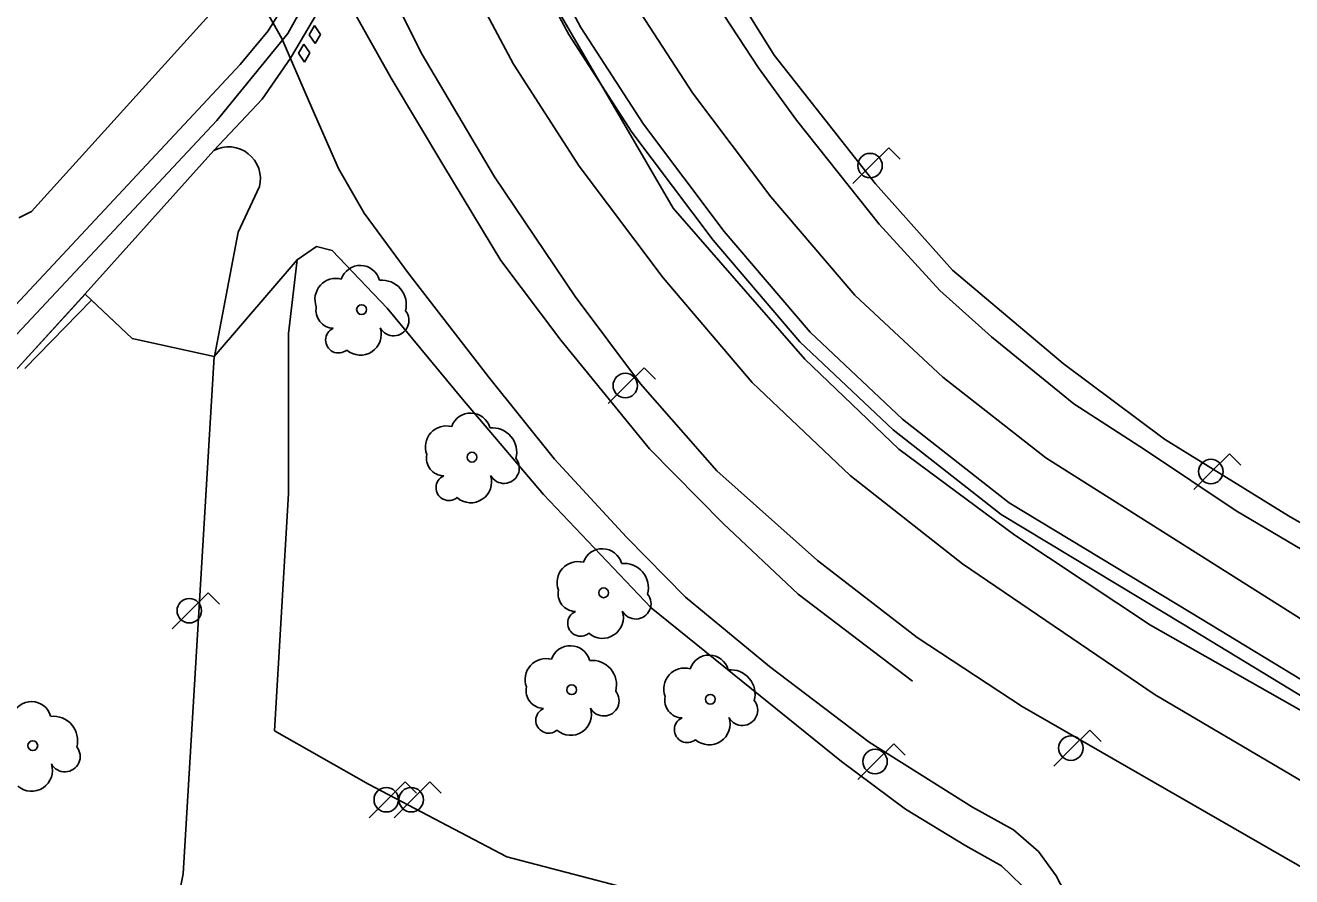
# Model space of a CAD drawing. Extents: x 282771 to 285132, y 4823109 to 4825496.
# Drawn here: x 283637.2 to 283703.1, y 4824112.8 to 4824157.1 of the extents above; entities that cross this region are included whole.
import ezdxf

# ---------------------------------------------------------------- set-up
doc = ezdxf.new("R2010")
doc.units = 0
for name, color, linetype in [('ACERA-BORDILLO', 7, 'Continuous'), ('ACERA-INTERIOR', 7, 'Continuous'), ('ARBOL', 7, 'Continuous'), ('BORDILLO', 7, 'Continuous'), ('CALLE-EJE', 7, 'Continuous'), ('CARRIL-BICI-AREA', 7, 'Continuous'), ('CARRIL-BICI-EJE', 7, 'Continuous'), ('FAROLA', 7, 'Continuous'), ('PARQUE-JARDIN-AREA', 7, 'Continuous'), ('PASO-PEATONES', 7, 'Continuous'), ('SENAL-VIARIA', 7, 'Continuous'), ('ZONA-VERDE', 7, 'Continuous')]:
    doc.layers.add(name, color=color, linetype=linetype)

msp = doc.modelspace()

# ---------------------------------------------------------------- linework, layer by layer
at = {"layer": 'ACERA-BORDILLO'}
msp.add_lwpolyline([(283636.498, 4824169.805), (283637.19, 4824169.537), (283638.797, 4824168.555), (283642.747, 4824165.629), (283645.47, 4824163.151), (283647.501, 4824161.074), (283649.108, 4824158.975), (283650.537, 4824156.452), (283651.971, 4824153.107), (283653.489, 4824149.669), (283654.828, 4824147.346), (283657.149, 4824144.176), (283661.301, 4824138.817), (283664.738, 4824134.529), (283668.487, 4824130.465), (283671.565, 4824127.342), (283675.939, 4824123.725), (283681.117, 4824119.783), (283686.509, 4824116.39), (283688.639, 4824115.215), (283689.944, 4824114.084), (283690.857, 4824112.823), (283691.683, 4824111.257)], dxfattribs=at)
at = {"layer": 'ACERA-INTERIOR'}
for points in [[(283712.572, 4824126.073), (283702.962, 4824131.577), (283696.517, 4824135.57), (283691.229, 4824139.515), (283685.468, 4824144.381), (283681.464, 4824148.874), (283676.174, 4824155.583), (283672.325, 4824161.773), (283669.281, 4824167.264), (283670.532, 4824167.784), (283669.54, 4824169.816), (283668.577, 4824172.482)], [(283640.298, 4824143.134), (283646.993, 4824150.611), (283647.204, 4824150.703), (283647.432, 4824150.766), (283647.672, 4824150.796), (283647.916, 4824150.791), (283648.157, 4824150.75), (283648.387, 4824150.675), (283648.599, 4824150.57), (283648.788, 4824150.44), (283648.958, 4824150.286), (283649.109, 4824150.104), (283649.235, 4824149.897), (283649.33, 4824149.672), (283649.391, 4824149.436), (283649.417, 4824149.195), (283649.408, 4824148.959), (283649.368, 4824148.733), (283648.264, 4824146.358), (283647.022, 4824139.882)]]:
    msp.add_lwpolyline(points, dxfattribs=at)
at = {"layer": 'ARBOL'}
for centre in [(283654.686, 4824142.321), (283660.436, 4824134.631), (283667.295, 4824127.565), (283665.633, 4824122.513), (283672.852, 4824122.02), (283637.563, 4824119.603)]:
    msp.add_circle(centre, 0.255, dxfattribs=at)
for centre, radius, start, end in [((283654.616, 4824143.581), 1.038, 15.64228, 161.38435), ((283653.356, 4824142.851), 1.097, 75.4318, 200.55608), ((283655.746, 4824142.581), 1.272, 345.03273, 95.79925), ((283653.246, 4824142.281), 0.935, 168.59898, 268.13236), ((283656.356, 4824141.751), 0.797, 208.96246, 38.99103), ((283653.486, 4824140.731), 0.672, 113.73672, 309.4725), ((283654.626, 4824141.031), 1.086, 228.95447, 17.92796), ((283660.366, 4824135.891), 1.038, 15.64228, 161.38435), ((283659.106, 4824135.161), 1.097, 75.4318, 200.55608), ((283661.496, 4824134.891), 1.272, 345.03273, 95.79925), ((283658.996, 4824134.591), 0.935, 168.59898, 268.13236), ((283662.106, 4824134.061), 0.797, 208.96246, 38.99103), ((283659.236, 4824133.041), 0.672, 113.73672, 309.4725), ((283660.376, 4824133.341), 1.086, 228.95447, 17.92796), ((283667.225, 4824128.825), 1.038, 15.64228, 161.38435), ((283665.965, 4824128.095), 1.097, 75.4318, 200.55608), ((283668.355, 4824127.825), 1.272, 345.03273, 95.79925), ((283665.855, 4824127.525), 0.935, 168.59898, 268.13236), ((283668.965, 4824126.995), 0.797, 208.96246, 38.99103), ((283666.095, 4824125.975), 0.672, 113.73672, 309.4725), ((283667.235, 4824126.275), 1.086, 228.95447, 17.92796), ((283665.563, 4824123.773), 1.038, 15.64228, 161.38435), ((283664.303, 4824123.043), 1.097, 75.4318, 200.55608), ((283666.693, 4824122.773), 1.272, 345.03273, 95.79925), ((283672.782, 4824123.28), 1.038, 15.64228, 161.38435), ((283671.522, 4824122.55), 1.097, 75.4318, 200.55608), ((283673.912, 4824122.28), 1.272, 345.03273, 95.79925), ((283664.193, 4824122.473), 0.935, 168.59898, 268.13236), ((283637.493, 4824120.863), 1.038, 15.64228, 161.38435), ((283667.303, 4824121.943), 0.797, 208.96246, 38.99103), ((283671.412, 4824121.98), 0.935, 168.59898, 268.13236), ((283674.522, 4824121.45), 0.797, 208.96246, 38.99103), ((283664.433, 4824120.923), 0.672, 113.73672, 309.4725), ((283665.573, 4824121.223), 1.086, 228.95447, 17.92796), ((283638.623, 4824119.863), 1.272, 345.03273, 95.79925), ((283671.652, 4824120.43), 0.672, 113.73672, 309.4725), ((283672.792, 4824120.73), 1.086, 228.95447, 17.92796), ((283639.233, 4824119.033), 0.797, 208.96246, 38.99103), ((283637.503, 4824118.313), 1.086, 228.95447, 17.92796)]:
    msp.add_arc(centre, radius, start, end, dxfattribs=at)
at = {"layer": 'BORDILLO'}
for points in [[(283940.359, 4824002.526), (283931.229, 4824008.192), (283891.08, 4824028.675), (283863.664, 4824042.827), (283802.846, 4824074.669), (283752.038, 4824102.638), (283710.961, 4824125.696), (283705.201, 4824128.908), (283700.243, 4824131.837), (283695.521, 4824135.003), (283691.791, 4824137.412), (283687.494, 4824140.908), (283684.803, 4824143.317), (283681.639, 4824146.766), (283677.344, 4824152.183), (283675.369, 4824154.911), (283672.848, 4824158.779), (283672.092, 4824160.033), (283668.293, 4824166.933), (283667.565, 4824168.775), (283667.069, 4824171.281), (283667.055, 4824171.565)], [(283683.382, 4824122.953), (283677.434, 4824127.5), (283673.515, 4824131.184), (283669.691, 4824135.058), (283665.063, 4824140.727), (283661.947, 4824144.884), (283658.972, 4824149.797), (283656.234, 4824154.379), (283654.256, 4824157.91), (283653.355, 4824159.413), (283654.728, 4824161.439), (283655.885, 4824159.564), (283657.792, 4824155.702), (283661.617, 4824149.23), (283665.819, 4824142.994), (283669.218, 4824138.459), (283673.185, 4824133.924), (283678.426, 4824129.247), (283683.619, 4824125.232), (283689.097, 4824121.642), (283723.326, 4824101.942), (283746.982, 4824088.81), (283795.049, 4824062.123), (283891.08, 4824012.211)]]:
    msp.add_lwpolyline(points, dxfattribs=at)
at = {"layer": 'CALLE-EJE'}
msp.add_lwpolyline([(283842.124, 4824045.6), (283829.852, 4824051.949), (283818.682, 4824057.887), (283798.752, 4824068.517), (283785.423, 4824075.741), (283766.655, 4824085.956), (283754.779, 4824092.641), (283741.451, 4824100.032), (283729.451, 4824106.841), (283711.181, 4824117.139), (283695.786, 4824125.882), (283688.72, 4824130.57), (283682.672, 4824135.055), (283677.78, 4824139.743), (283670.923, 4824147.603), (283657.333, 4824170.933), (283651.788, 4824184.997)], dxfattribs=at)
at = {"layer": 'CARRIL-BICI-AREA'}
for points in [[(283653.763, 4824163.237), (283649.821, 4824156.842), (283648.368, 4824155.081), (283634.696, 4824140.472)], [(283636.796, 4824139.309), (283640.298, 4824143.134), (283646.993, 4824150.611), (283649.513, 4824153.276), (283650.982, 4824155.414), (283654.973, 4824162.189)]]:
    msp.add_lwpolyline(points, dxfattribs=at)
at = {"layer": 'CARRIL-BICI-EJE'}
msp.add_lwpolyline([(283635.44, 4824139.684), (283647.141, 4824152.165), (283650.845, 4824156.709), (283654.147, 4824162.665), (283659.774, 4824169.232), (283666.175, 4824172.25), (283668.621, 4824173.719), (283669.559, 4824175.146), (283670.659, 4824177.553), (283672.527, 4824181.758), (283673.995, 4824183.553), (283675.952, 4824184.94), (283678.806, 4824185.715), (283708.65, 4824195.015)], dxfattribs=at)
at = {"layer": 'FAROLA'}
for p, q in [((283682.152, 4824150.753), (283681.212, 4824149.823)), ((283682.742, 4824150.163), (283682.152, 4824150.753)), ((283681.212, 4824149.823), (283680.282, 4824148.883)), ((283669.403, 4824139.293), (283668.463, 4824138.363)), ((283669.993, 4824138.703), (283669.403, 4824139.293)), ((283668.463, 4824138.363), (283667.533, 4824137.423)), ((283699.902, 4824134.813), (283698.962, 4824133.883)), ((283700.492, 4824134.223), (283699.902, 4824134.813)), ((283698.962, 4824133.883), (283698.032, 4824132.943)), ((283646.693, 4824127.563), (283645.753, 4824126.633)), ((283647.283, 4824126.973), (283646.693, 4824127.563)), ((283645.753, 4824126.633), (283644.823, 4824125.693)), ((283692.612, 4824120.403), (283691.672, 4824119.473)), ((283693.202, 4824119.813), (283692.612, 4824120.403)), ((283682.412, 4824119.703), (283681.472, 4824118.773)), ((283683.002, 4824119.113), (283682.412, 4824119.703)), ((283691.672, 4824119.473), (283690.742, 4824118.533)), ((283681.472, 4824118.773), (283680.542, 4824117.833)), ((283656.953, 4824117.713), (283656.013, 4824116.783)), ((283657.543, 4824117.123), (283656.953, 4824117.713)), ((283658.25, 4824117.713), (283657.31, 4824116.783)), ((283658.84, 4824117.123), (283658.25, 4824117.713)), ((283656.013, 4824116.783), (283655.083, 4824115.843)), ((283657.31, 4824116.783), (283656.38, 4824115.843))]:
    msp.add_line(p, q, dxfattribs=at)
for centre in [(283681.172, 4824149.823), (283668.423, 4824138.363), (283698.922, 4824133.883), (283645.713, 4824126.633), (283691.632, 4824119.473), (283681.432, 4824118.773), (283655.973, 4824116.783), (283657.27, 4824116.783)]:
    msp.add_circle(centre, 0.637, dxfattribs=at)
at = {"layer": 'PARQUE-JARDIN-AREA'}
msp.add_lwpolyline([(283636.419, 4824138.894), (283640.293, 4824143.127), (283642.742, 4824140.81), (283647.017, 4824139.874), (283651.331, 4824144.915), (283652.331, 4824145.611), (283653.157, 4824145.393), (283656.027, 4824142.392), (283659.94, 4824137.65), (283664.158, 4824132.691), (283669.764, 4824126.779), (283679.677, 4824118.774), (283683.026, 4824116.295), (283686.156, 4824114.381), (283688.026, 4824113.337), (283689.591, 4824111.814), (283690.374, 4824109.987), (283690.808, 4824108.247), (283690.721, 4824106.768), (283682.025, 4824096.763), (283623.815, 4824043.648), (283639.892, 4824004.693), (283610.206, 4823972.193)], dxfattribs=at)
at = {"layer": 'PASO-PEATONES'}
for p, q in [((283652.236, 4824157.12), (283651.958, 4824156.638)), ((283652.546, 4824156.657), (283652.236, 4824157.12)), ((283651.958, 4824156.638), (283652.268, 4824156.175)), ((283652.268, 4824156.175), (283652.546, 4824156.657)), ((283651.679, 4824156.155), (283651.4, 4824155.673)), ((283651.4, 4824155.673), (283651.711, 4824155.21)), ((283651.989, 4824155.693), (283651.679, 4824156.155)), ((283651.711, 4824155.21), (283651.989, 4824155.693))]:
    msp.add_line(p, q, dxfattribs=at)
at = {"layer": 'SENAL-VIARIA'}
for points in [[(283958.303, 4823980.565), (283953.972, 4823985.973), (283949.74, 4823990.357), (283946.108, 4823993.751), (283942.486, 4823996.543), (283938.85, 4823999.318), (283935.083, 4824001.867), (283928.61, 4824005.605), (283894.287, 4824023.717), (283863.861, 4824039.382), (283831.818, 4824055.211), (283804.01, 4824069.386), (283773.126, 4824086.097), (283738.247, 4824105.951), (283704.894, 4824125.395), (283690.327, 4824134.599), (283684.958, 4824138.799), (283680.38, 4824143.071), (283676.01, 4824148.199), (283671.923, 4824153.607), (283668.798, 4824158.415), (283666.375, 4824162.943), (283664.04, 4824168.105)], [(283955.52, 4823978.04), (283951.028, 4823982.99), (283946.203, 4823988.049), (283943.2, 4823990.976), (283940.12, 4823993.621), (283936.655, 4823996.266), (283933.087, 4823998.679), (283926.773, 4824002.325), (283892.579, 4824020.008), (283862.484, 4824035.308), (283830.077, 4824051.441), (283804.852, 4824064.67), (283785.471, 4824074.918), (283764.943, 4824086.384), (283728.912, 4824106.826), (283697.527, 4824125.892), (283688.005, 4824131.644), (283682.384, 4824136.06), (283677.517, 4824140.636), (283673.008, 4824145.937), (283668.767, 4824151.566), (283665.481, 4824156.647), (283662.951, 4824161.391), (283660.511, 4824166.775)], [(283956.061, 4823978.531), (283951.563, 4823983.488), (283946.723, 4823988.563), (283943.694, 4823991.516), (283940.58, 4823994.189), (283937.082, 4823996.859), (283933.475, 4823999.299), (283927.124, 4824002.967), (283892.913, 4824020.658), (283862.813, 4824035.961), (283830.409, 4824052.092), (283805.193, 4824065.317), (283785.82, 4824075.56), (283765.302, 4824087.021), (283729.282, 4824107.456), (283697.906, 4824126.517), (283688.421, 4824132.246), (283682.861, 4824136.615), (283678.048, 4824141.14), (283673.579, 4824146.394), (283669.367, 4824151.985), (283666.112, 4824157.018), (283663.608, 4824161.714), (283661.171, 4824167.089)], [(283953.098, 4823975.842), (283948.634, 4823980.763), (283943.877, 4823985.749), (283940.991, 4823988.562), (283938.061, 4823991.078), (283934.745, 4823993.609), (283931.351, 4823995.906), (283925.175, 4823999.472), (283890.793, 4824017.279), (283858.176, 4824033.884), (283828.55, 4824048.574), (283796.983, 4824065.022), (283761.85, 4824084.482), (283729.404, 4824102.599), (283696.017, 4824122.242), (283685.984, 4824129.072), (283680.144, 4824133.678), (283675.026, 4824138.517), (283670.397, 4824143.969), (283666.021, 4824149.79), (283662.596, 4824155.108), (283659.973, 4824160.041), (283657.418, 4824164.227)]]:
    msp.add_lwpolyline(points, dxfattribs=at)
at = {"layer": 'ZONA-VERDE'}
for p, q in [((283646.74, 4824157.659), (283637.488, 4824147.424)), ((283637.488, 4824147.424), (283636.827, 4824147.094)), ((283651.331, 4824144.915), (283652.331, 4824145.611)), ((283652.331, 4824145.611), (283653.157, 4824145.393)), ((283653.157, 4824145.393), (283656.027, 4824142.392)), ((283650.883, 4824141.07), (283651.331, 4824144.915)), ((283637.143, 4824139.258), (283640.624, 4824142.813)), ((283640.624, 4824142.813), (283642.742, 4824140.81)), ((283656.027, 4824142.392), (283659.94, 4824137.65)), ((283650.883, 4824132.735), (283650.883, 4824141.07)), ((283642.742, 4824140.81), (283647.017, 4824139.874)), ((283647.017, 4824139.874), (283645.397, 4824112.925)), ((283659.94, 4824137.65), (283664.158, 4824132.691)), ((283650.156, 4824120.366), (283650.883, 4824132.735)), ((283664.158, 4824132.691), (283669.764, 4824126.779)), ((283669.764, 4824126.779), (283679.677, 4824118.774)), ((283655.05, 4824117.588), (283650.156, 4824120.366)), ((283679.677, 4824118.774), (283683.026, 4824116.295)), ((283662.26, 4824113.817), (283655.05, 4824117.588)), ((283683.026, 4824116.295), (283686.156, 4824114.381)), ((283686.156, 4824114.381), (283688.026, 4824113.337)), ((283672.38, 4824111.172), (283662.26, 4824113.817)), ((283688.026, 4824113.337), (283689.591, 4824111.814)), ((283645.397, 4824112.925), (283642.267, 4824097.755))]:
    msp.add_line(p, q, dxfattribs=at)

doc.saveas('drawing.dxf')
